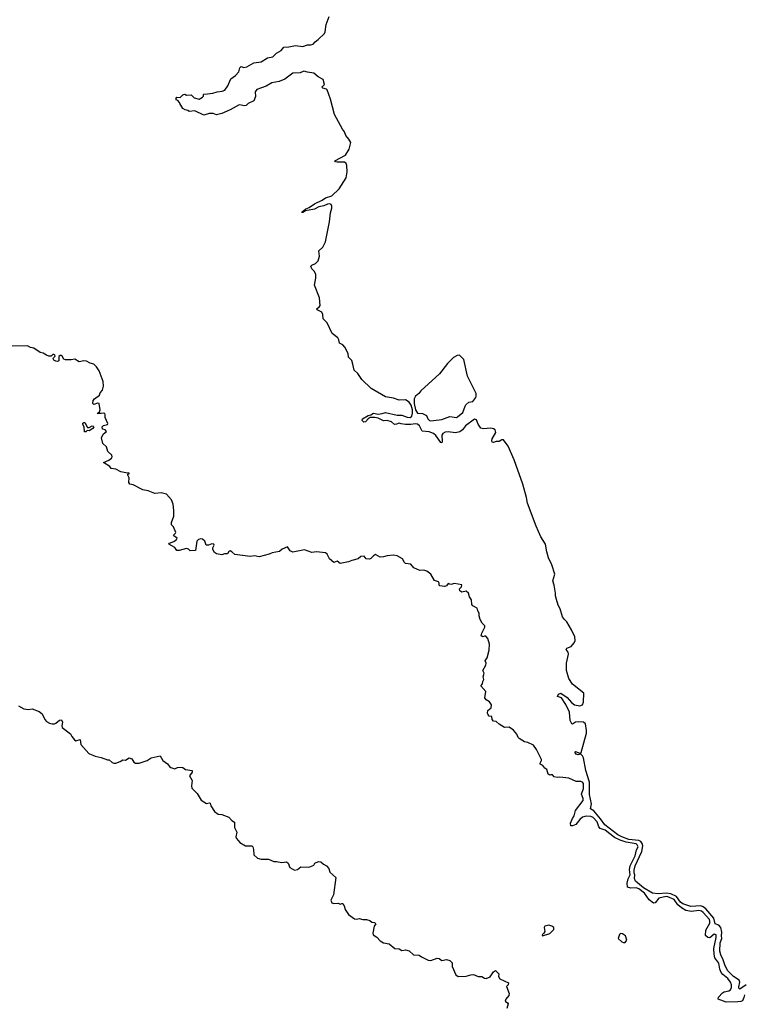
# Model space of a CAD drawing. Extents: x 2029662 to 2246637, y 225654 to 401419.
# Tile 317 of 349: x 2215808 to 2223785, y 274200 to 285038. Entities that reach past the tile are written whole.
import ezdxf

# ---------------------------------------------------------------- set-up
doc = ezdxf.new("R2010")
doc.units = 0

msp = doc.modelspace()

# ---------------------------------------------------------------- linework, layer by layer
at = {"layer": '0CON20XD'}
for points in [[(2219173, 282593), (2219219, 282815), (2219229, 282911), (2219243, 282965), (2219245, 282985), (2219236, 283005), (2219221, 283011), (2219195, 283009), (2219155, 282990), (2219103, 282977), (2219055, 282952), (2218955, 282935), (2218926, 282915), (2218913, 282915), (2218918, 282925), (2218957, 282955), (2218995, 282970), (2219055, 283012), (2219139, 283051), (2219175, 283079), (2219245, 283100), (2219327, 283175), (2219401, 283299), (2219414, 283365), (2219409, 283435), (2219402, 283455), (2219385, 283470), (2219351, 283471), (2219305, 283470), (2219286, 283475), (2219276, 283485), (2219395, 283546), (2219437, 283615), (2219453, 283685), (2219433, 283725), (2219400, 283765), (2219383, 283803), (2219361, 283835), (2219275, 283995), (2219228, 284165), (2219192, 284265), (2219184, 284274), (2219146, 284285), (2219134, 284295), (2219162, 284325), (2219150, 284380), (2219095, 284408), (2219045, 284449), (2218975, 284459), (2218935, 284472), (2218895, 284453), (2218815, 284448), (2218727, 284385), (2218665, 284358), (2218585, 284345), (2218520, 284305), (2218420, 284270), (2218402, 284245), (2218405, 284192), (2218385, 284146), (2218324, 284116), (2218302, 284095), (2218285, 284091), (2218225, 284101), (2218127, 284045), (2218035, 284006), (2217975, 283990), (2217937, 284007), (2217895, 284007), (2217835, 283989), (2217735, 284034), (2217675, 284028), (2217659, 284039), (2217630, 284045), (2217605, 284062), (2217570, 284115), (2217568, 284128), (2217548, 284148), (2217530, 284155), (2217530, 284175), (2217540, 284185), (2217575, 284182), (2217605, 284212), (2217625, 284220), (2217645, 284208), (2217695, 284210), (2217729, 284179), (2217785, 284163), (2217822, 284185), (2217832, 284198), (2217830, 284215), (2217835, 284220), (2217877, 284223), (2217935, 284229), (2217984, 284246), (2218039, 284251), (2218066, 284264), (2218100, 284310), (2218133, 284387), (2218183, 284425), (2218222, 284465), (2218230, 284510), (2218245, 284523), (2218275, 284513), (2218309, 284521), (2218385, 284564), (2218465, 284574), (2218535, 284620), (2218595, 284629), (2218635, 284669), (2218685, 284701), (2218717, 284735), (2218772, 284738), (2218846, 284754), (2218925, 284743), (2218975, 284763), (2219015, 284762), (2219040, 284770), (2219060, 284795), (2219095, 284820), (2219162, 284885), (2219170, 284905), (2219182, 284985), (2219216, 285075)], [(2223805, 274413), (2223735, 274366), (2223726, 274376), (2223724, 274394), (2223735, 274445), (2223729, 274465), (2223665, 274507), (2223605, 274569), (2223575, 274625), (2223551, 274689), (2223525, 274745), (2223515, 274785), (2223518, 274875), (2223538, 274925), (2223533, 274955), (2223537, 274995), (2223526, 275045), (2223505, 275071), (2223466, 275086), (2223449, 275149), (2223361, 275251), (2223333, 275273), (2223305, 275283), (2223195, 275278), (2223108, 275305), (2223081, 275325), (2223038, 275388), (2222976, 275416), (2222927, 275423), (2222835, 275415), (2222775, 275425), (2222675, 275484), (2222588, 275555), (2222578, 275585), (2222579, 275625), (2222573, 275647), (2222572, 275675), (2222583, 275725), (2222658, 275882), (2222667, 275945), (2222661, 275971), (2222645, 275994), (2222625, 276005), (2222515, 276015), (2222435, 276042), (2222393, 276065), (2222249, 276175), (2222203, 276243), (2222129, 276329), (2222092, 276352), (2222104, 276406), (2222081, 276511), (2222080, 276645), (2222041, 276775), (2222014, 276914), (2222002, 276935), (2221985, 276952), (2221955, 276946), (2221935, 276953), (2221918, 276975), (2221928, 276982), (2221975, 276966), (2221985, 276966), (2221988, 276972), (2222047, 277185), (2222049, 277215), (2222036, 277286), (2222015, 277305), (2221955, 277309), (2221926, 277304), (2221895, 277284), (2221885, 277286), (2221868, 277325), (2221861, 277415), (2221821, 277501), (2221772, 277572), (2221727, 277587), (2221738, 277615), (2221765, 277625), (2221835, 277577), (2221881, 277521), (2221915, 277496), (2221975, 277487), (2222002, 277498), (2222015, 277525), (2222020, 277625), (2221893, 277723), (2221854, 277785), (2221827, 277875), (2221827, 277955), (2221851, 278055), (2221846, 278075), (2221824, 278105), (2221831, 278119), (2221880, 278140), (2221912, 278178), (2221923, 278205), (2221918, 278245), (2221884, 278324), (2221830, 278410), (2221805, 278435), (2221785, 278465), (2221759, 278555), (2221737, 278595), (2221717, 278655), (2221705, 278695), (2221706, 278726), (2221691, 278815), (2221677, 278863), (2221701, 278935), (2221668, 279038), (2221631, 279115), (2221612, 279182), (2221596, 279265), (2221546, 279345), (2221494, 279465), (2221400, 279715), (2221389, 279779), (2221348, 279925), (2221253, 280195), (2221185, 280345), (2221135, 280412), (2221115, 280412), (2221085, 280394), (2221055, 280394), (2221024, 280384), (2221009, 280389), (2221004, 280405), (2221011, 280425), (2221049, 280495), (2221044, 280524), (2221024, 280536), (2220995, 280543), (2220915, 280533), (2220885, 280542), (2220856, 280585), (2220836, 280635), (2220815, 280641), (2220715, 280569), (2220684, 280525), (2220655, 280502), (2220605, 280491), (2220525, 280503), (2220492, 280498), (2220466, 280485), (2220454, 280465), (2220459, 280395), (2220455, 280380), (2220445, 280384), (2220425, 280409), (2220391, 280461), (2220364, 280484), (2220315, 280503), (2220238, 280508), (2220208, 280568), (2220187, 280587), (2220165, 280590), (2220115, 280581), (2220055, 280581), (2220008, 280588), (2219985, 280598), (2219955, 280585), (2219935, 280584), (2219903, 280613), (2219855, 280626), (2219815, 280623), (2219755, 280653), (2219719, 280659), (2219665, 280659), (2219644, 280646), (2219615, 280613), (2219595, 280609), (2219578, 280625), (2219581, 280645), (2219645, 280682), (2219675, 280689), (2219703, 280707), (2219755, 280698), (2219798, 280702), (2219835, 280716), (2219965, 280685), (2220015, 280687), (2220075, 280663), (2220105, 280661), (2220125, 280675), (2220131, 280709), (2220131, 280745), (2220116, 280796), (2220095, 280828), (2220055, 280854), (2219985, 280849), (2219925, 280872), (2219836, 280886), (2219679, 280979), (2219576, 281076), (2219529, 281145), (2219491, 281181), (2219476, 281246), (2219465, 281288), (2219429, 281325), (2219423, 281365), (2219387, 281435), (2219365, 281460), (2219329, 281479), (2219321, 281515), (2219310, 281535), (2219248, 281585), (2219192, 281702), (2219148, 281745), (2219145, 281795), (2219135, 281820), (2219084, 281845), (2219080, 281855), (2219110, 281880), (2219117, 281893), (2219110, 281975), (2219052, 282115), (2219070, 282195), (2219069, 282235), (2219055, 282265), (2219023, 282295), (2219015, 282325), (2219025, 282337), (2219066, 282354), (2219095, 282385), (2219110, 282435), (2219100, 282495), (2219145, 282535), (2219173, 282593)], [(2216748, 280688), (2216746, 280705), (2216735, 280709), (2216705, 280702), (2216663, 280705), (2216687, 280723), (2216696, 280745), (2216684, 280814), (2216665, 280816), (2216625, 280804), (2216612, 280815), (2216619, 280845), (2216631, 280865), (2216686, 280904), (2216695, 280932), (2216720, 280960), (2216731, 281005), (2216729, 281055), (2216682, 281175), (2216655, 281217), (2216626, 281246), (2216585, 281259), (2216545, 281280), (2216515, 281283), (2216464, 281274), (2216415, 281302), (2216375, 281293), (2216314, 281294), (2216295, 281300), (2216277, 281335), (2216265, 281341), (2216255, 281341), (2216240, 281330), (2216238, 281285), (2216225, 281277), (2216208, 281278), (2216185, 281290), (2216178, 281305), (2216180, 281315), (2216200, 281335), (2216195, 281348), (2216185, 281352), (2216175, 281352), (2216156, 281334), (2216130, 281335), (2216102, 281345), (2216068, 281368), (2216035, 281376), (2215965, 281422), (2215929, 281429), (2215895, 281447), (2215724, 281446)], [(2220335, 280622), (2220365, 280625), (2220454, 280636), (2220545, 280670), (2220615, 280661), (2220629, 280665), (2220687, 280715), (2220711, 280785), (2220721, 280799), (2220753, 280827), (2220795, 280835), (2220830, 280880), (2220834, 280896), (2220832, 280925), (2220739, 281115), (2220697, 281297), (2220650, 281345), (2220625, 281343), (2220585, 281319), (2220518, 281255), (2220431, 281139), (2220226, 280954), (2220201, 280925), (2220164, 280896), (2220151, 280865), (2220149, 280815), (2220165, 280745), (2220189, 280709), (2220242, 280702), (2220285, 280681), (2220303, 280643), (2220318, 280628), (2220335, 280622)], [(2216535, 280500), (2216523, 280503), (2216519, 280555), (2216503, 280583), (2216505, 280598), (2216515, 280606), (2216526, 280606), (2216555, 280550), (2216575, 280550), (2216605, 280568), (2216618, 280565), (2216626, 280555), (2216615, 280540), (2216575, 280513), (2216552, 280518), (2216535, 280500)], [(2223788, 274305), (2223780, 274275), (2223765, 274240), (2223745, 274230), (2223715, 274227), (2223585, 274225), (2223498, 274255), (2223502, 274278), (2223545, 274327), (2223565, 274338), (2223615, 274348), (2223632, 274358), (2223643, 274385), (2223644, 274415), (2223632, 274445), (2223604, 274485), (2223549, 274529), (2223532, 274552), (2223516, 274586), (2223504, 274654), (2223462, 274712), (2223453, 274753), (2223450, 274815), (2223477, 274935), (2223476, 274966), (2223455, 274972), (2223405, 274931), (2223385, 274936), (2223358, 274958), (2223363, 275015), (2223405, 275095), (2223407, 275115), (2223400, 275135), (2223331, 275211), (2223315, 275226), (2223285, 275234), (2223205, 275223), (2223143, 275233), (2223092, 275262), (2223054, 275294), (2223014, 275355), (2222945, 275383), (2222925, 275385), (2222845, 275368), (2222805, 275316), (2222785, 275315), (2222739, 275349), (2222687, 275425), (2222625, 275470), (2222595, 275482), (2222535, 275479), (2222501, 275491), (2222494, 275534), (2222507, 275583), (2222527, 275625), (2222521, 275685), (2222528, 275725), (2222582, 275835), (2222600, 275900), (2222616, 275935), (2222607, 275955), (2222595, 275965), (2222485, 275986), (2222418, 276008), (2222357, 276037), (2222255, 276116), (2222197, 276135), (2222182, 276155), (2222165, 276210), (2222121, 276255), (2222095, 276268), (2222045, 276271), (2222005, 276261), (2221975, 276235), (2221931, 276179), (2221895, 276164), (2221874, 276164), (2221873, 276195), (2221893, 276245), (2221913, 276275), (2221928, 276332), (2222011, 276445), (2222011, 276465), (2221994, 276515), (2222015, 276575), (2222015, 276630), (2222003, 276645), (2221985, 276654), (2221935, 276654), (2221855, 276689), (2221755, 276700), (2221725, 276696), (2221692, 276705), (2221675, 276726), (2221654, 276726), (2221645, 276721), (2221625, 276734), (2221613, 276785), (2221591, 276801), (2221569, 276829), (2221539, 276845), (2221538, 276855), (2221553, 276883), (2221551, 276895), (2221499, 277005), (2221465, 277054), (2221402, 277082), (2221365, 277089), (2221306, 277126), (2221296, 277136), (2221281, 277175), (2221245, 277216), (2221195, 277249), (2221145, 277247), (2221085, 277282), (2221055, 277312), (2221025, 277317), (2221011, 277335), (2221005, 277370), (2220975, 277373), (2220964, 277385), (2220957, 277405), (2220962, 277435), (2220998, 277462), (2221002, 277495), (2220980, 277530), (2220943, 277553), (2220927, 277575), (2220939, 277645), (2220886, 277705), (2220902, 277728), (2220906, 277754), (2220916, 277775), (2220909, 277805), (2220920, 277845), (2220908, 277875), (2220941, 277935), (2220942, 277955), (2220932, 277982), (2220956, 278015), (2220975, 278100), (2220980, 278165), (2220960, 278225), (2220941, 278251), (2220925, 278254), (2220905, 278244), (2220888, 278255), (2220894, 278286), (2220928, 278352), (2220929, 278365), (2220900, 278395), (2220879, 278435), (2220866, 278476), (2220867, 278507), (2220850, 278530), (2220845, 278560), (2220796, 278586), (2220785, 278602), (2220781, 278651), (2220759, 278685), (2220749, 278725), (2220725, 278746), (2220675, 278737), (2220655, 278752), (2220650, 278775), (2220672, 278795), (2220676, 278816), (2220595, 278834), (2220555, 278821), (2220525, 278832), (2220505, 278808), (2220485, 278800), (2220435, 278807), (2220427, 278815), (2220426, 278836), (2220419, 278849), (2220375, 278866), (2220334, 278935), (2220289, 278969), (2220258, 278978), (2220215, 278976), (2220146, 279005), (2220115, 279044), (2220057, 279053), (2220043, 279063), (2220022, 279105), (2219965, 279137), (2219925, 279144), (2219855, 279138), (2219815, 279124), (2219775, 279123), (2219725, 279150), (2219702, 279138), (2219673, 279107), (2219659, 279101), (2219624, 279104), (2219602, 279132), (2219565, 279130), (2219535, 279103), (2219465, 279087), (2219429, 279071), (2219335, 279053), (2219303, 279077), (2219265, 279064), (2219220, 279105), (2219194, 279154), (2219175, 279169), (2219075, 279180), (2219025, 279172), (2218945, 279201), (2218815, 279178), (2218785, 279190), (2218755, 279237), (2218699, 279211), (2218668, 279185), (2218589, 279171), (2218555, 279155), (2218445, 279124), (2218395, 279137), (2218345, 279131), (2218175, 279151), (2218142, 279182), (2218125, 279190), (2218111, 279185), (2218095, 279160), (2218062, 279158), (2218035, 279146), (2217975, 279158), (2217954, 279174), (2217935, 279205), (2217933, 279225), (2217948, 279255), (2217944, 279264), (2217925, 279269), (2217887, 279253), (2217861, 279255), (2217845, 279298), (2217819, 279319), (2217803, 279323), (2217775, 279318), (2217760, 279300), (2217745, 279196), (2217685, 279192), (2217665, 279209), (2217645, 279216), (2217564, 279194), (2217540, 279195), (2217517, 279227), (2217449, 279265), (2217458, 279275), (2217507, 279293), (2217536, 279315), (2217543, 279333), (2217506, 279356), (2217503, 279365), (2217524, 279385), (2217526, 279395), (2217502, 279455), (2217478, 279478), (2217481, 279505), (2217507, 279573), (2217504, 279636), (2217497, 279707), (2217480, 279755), (2217425, 279814), (2217365, 279831), (2217295, 279824), (2217222, 279852), (2217165, 279864), (2217058, 279918), (2217022, 279925), (2217010, 279945), (2217014, 279995), (2217000, 280025), (2217000, 280035), (2217015, 280040), (2217015, 280047), (2217005, 280052), (2216995, 280048), (2216920, 280060), (2216865, 280090), (2216817, 280097), (2216801, 280121), (2216730, 280165), (2216791, 280189), (2216819, 280211), (2216828, 280225), (2216822, 280245), (2216777, 280287), (2216765, 280338), (2216723, 280375), (2216710, 280435), (2216728, 280475), (2216764, 280505), (2216749, 280525), (2216721, 280531), (2216717, 280555), (2216730, 280570), (2216775, 280584), (2216778, 280595), (2216749, 280659), (2216748, 280688)], [(2215794, 277485), (2215855, 277453), (2215905, 277446), (2215945, 277453), (2216024, 277424), (2216057, 277397), (2216084, 277335), (2216105, 277312), (2216135, 277294), (2216165, 277287), (2216191, 277289), (2216206, 277294), (2216245, 277328), (2216270, 277330), (2216281, 277305), (2216271, 277265), (2216276, 277246), (2216367, 277177), (2216382, 277148), (2216410, 277110), (2216425, 277101), (2216475, 277114), (2216481, 277061), (2216571, 276961), (2216640, 276930), (2216707, 276917), (2216775, 276890), (2216795, 276891), (2216825, 276863), (2216845, 276853), (2216866, 276854), (2216915, 276872), (2216945, 276892), (2216975, 276888), (2217015, 276912), (2217042, 276902), (2217064, 276864), (2217083, 276853), (2217125, 276853), (2217210, 276885), (2217255, 276914), (2217355, 276934), (2217385, 276885), (2217436, 276846), (2217457, 276817), (2217474, 276805), (2217515, 276792), (2217546, 276806), (2217585, 276810), (2217605, 276805), (2217635, 276784), (2217708, 276775), (2217707, 276755), (2217679, 276715), (2217706, 276665), (2217699, 276605), (2217705, 276581)], [(2217705, 276581), (2217762, 276522), (2217806, 276446), (2217865, 276410), (2217895, 276418), (2217904, 276414), (2217914, 276385), (2217952, 276322), (2217993, 276293), (2218035, 276291), (2218111, 276261), (2218145, 276223), (2218173, 276205), (2218172, 276145), (2218197, 276095), (2218189, 276045), (2218194, 276024), (2218232, 275982), (2218295, 275946), (2218365, 275943), (2218375, 275932), (2218384, 275905), (2218386, 275846), (2218425, 275810), (2218465, 275797), (2218546, 275796), (2218605, 275771), (2218635, 275773), (2218695, 275760), (2218747, 275767), (2218764, 275754), (2218783, 275705), (2218835, 275678), (2218865, 275683), (2218905, 275715), (2218985, 275710), (2219014, 275716), (2219047, 275733), (2219056, 275754), (2219098, 275772), (2219125, 275767), (2219152, 275742), (2219185, 275726), (2219210, 275695), (2219223, 275655), (2219288, 275595), (2219262, 275405), (2219234, 275345), (2219245, 275318), (2219265, 275311), (2219315, 275314), (2219335, 275304), (2219355, 275311), (2219365, 275308), (2219380, 275285), (2219390, 275245), (2219428, 275188), (2219495, 275142), (2219515, 275139), (2219545, 275146), (2219585, 275134), (2219625, 275133), (2219661, 275121), (2219685, 275104), (2219715, 275102), (2219728, 275085), (2219709, 275061), (2219695, 274985), (2219699, 274965), (2219739, 274939), (2219775, 274897), (2219815, 274876), (2219875, 274864), (2219937, 274815), (2219985, 274811), (2220014, 274794), (2220055, 274800), (2220095, 274788), (2220145, 274744), (2220205, 274740), (2220231, 274721), (2220305, 274687), (2220335, 274683), (2220405, 274707), (2220425, 274704), (2220455, 274682), (2220505, 274695), (2220542, 274682), (2220569, 274655), (2220569, 274615), (2220611, 274525), (2220635, 274508), (2220725, 274510), (2220774, 274526), (2220805, 274528), (2220855, 274507), (2220895, 274508), (2220925, 274489), (2220945, 274485), (2220986, 274504), (2221025, 274559), (2221045, 274572), (2221084, 274535), (2221078, 274505), (2221095, 274481), (2221188, 274438), (2221186, 274414), (2221168, 274395), (2221198, 274318), (2221193, 274297), (2221159, 274255), (2221153, 274235), (2221178, 274218), (2221186, 274206), (2221170, 274155)], [(2221565, 274954), (2221645, 274978), (2221689, 275025), (2221688, 275045), (2221665, 275062), (2221635, 275072), (2221591, 275059), (2221582, 275045), (2221588, 275002), (2221578, 274982), (2221558, 274965), (2221565, 274954)], [(2222455, 274879), (2222475, 274881), (2222492, 274905), (2222478, 274955), (2222443, 274975), (2222422, 274978), (2222411, 274969), (2222395, 274923), (2222435, 274889), (2222455, 274879)]]:
    msp.add_lwpolyline(points, dxfattribs=at)

doc.saveas('drawing.dxf')
